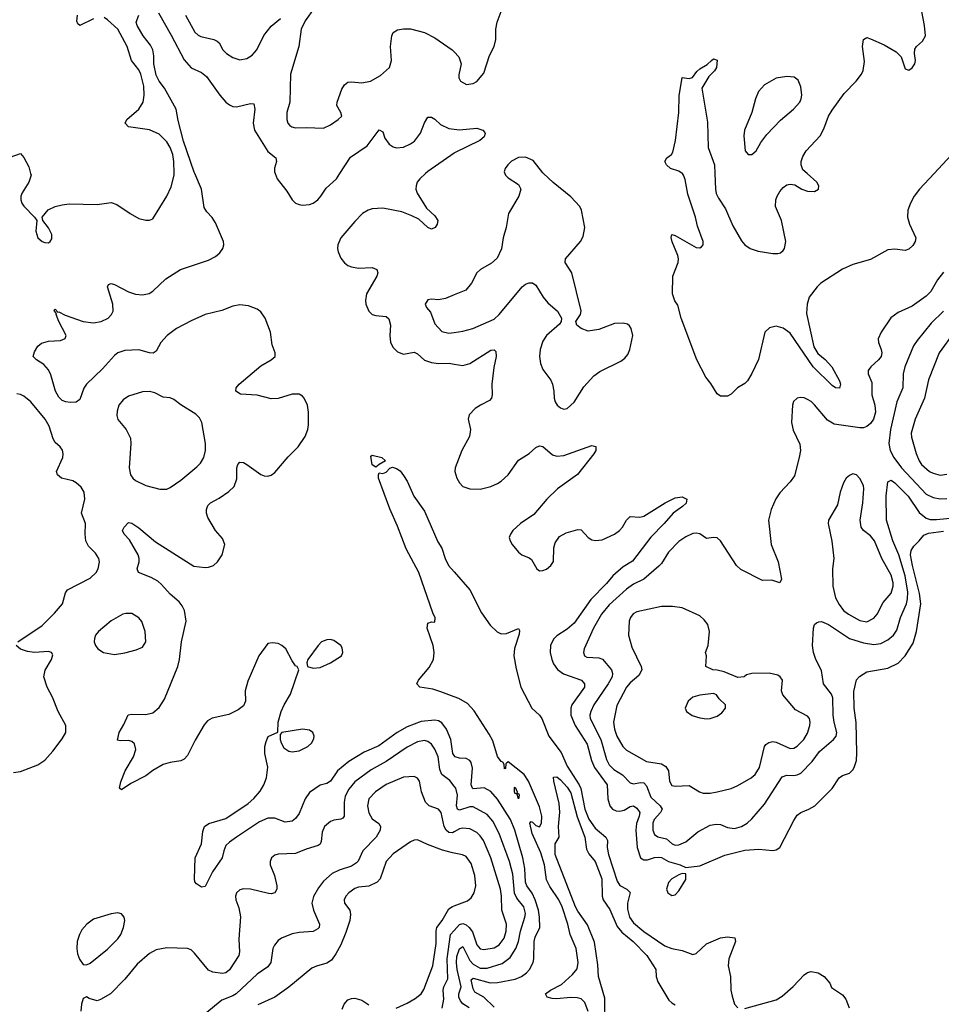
# Model space of a CAD drawing. Header units: inches. Extents: x 1550315 to 1685896, y 510706 to 640504.
# Tile 279 of 452: x 1647506 to 1652797, y 565229 to 570884. Entities that reach past the tile are written whole.
import ezdxf

# ---------------------------------------------------------------- set-up
doc = ezdxf.new("R2010")
doc.units = ezdxf.units.IN
doc.header["$MEASUREMENT"] = 0
for name, color, linetype in [('B6546', 7, 'Continuous'), ('B6547', 7, 'Continuous'), ('B6556', 7, 'Continuous'), ('B6557', 7, 'Continuous')]:
    doc.layers.add(name, color=color, linetype=linetype)

msp = doc.modelspace()

# ---------------------------------------------------------------- linework, layer by layer
at = {"layer": 'B6546', "color": 5}
for points, elevation in [([(1647568.1, 570000), (1647570.5, 569990), (1647557.1, 569950), (1647520.4, 569890), (1647512.4, 569870), (1647512.2, 569850), (1647518.4, 569830), (1647530, 569813.4), (1647591.3, 569750), (1647604.7, 569730), (1647598.4, 569670), (1647610, 569630.8), (1647634.8, 569610), (1647650, 569603.7), (1647670, 569603.1), (1647680.9, 569610), (1647690, 569626), (1647689.5, 569650), (1647670, 569689.2), (1647639, 569730), (1647634, 569750), (1647668.4, 569791.6), (1647709, 569810), (1647750, 569821.1), (1647790, 569825.7), (1647950, 569822.6), (1648030, 569832.9), (1648062.4, 569822.4), (1648140.4, 569770), (1648190, 569742.6), (1648230, 569732.2), (1648250, 569732.7), (1648270, 569740.7), (1648350.8, 569870), (1648376.2, 569923.8), (1648392.2, 569990), (1648392, 570000)], 540), ([(1650000, 566659), (1649993.4, 566670), (1649980.6, 566750), (1649957.1, 566810), (1649930, 566845.2), (1649910, 566856.5), (1649890, 566860.4), (1649810, 566852.5), (1649730, 566822.7), (1649673, 566790), (1649566.8, 566713.1), (1649482.9, 566677.1), (1649396.3, 566623.7), (1649331, 566570), (1649290, 566511), (1649270, 566497.6), (1649230, 566487.8), (1649170, 566444.8), (1649145.3, 566410), (1649110, 566324.2), (1649090, 566296.3), (1649070, 566281.5), (1649030, 566274.6), (1648970, 566298.1), (1648930, 566297.4), (1648883, 566277), (1648750.1, 566189.9), (1648710, 566161.1), (1648690, 566140.7), (1648676.9, 566110), (1648667.2, 566070), (1648613.1, 565990), (1648570, 565906), (1648550, 565902.7), (1648520.7, 565920.7), (1648512.1, 565932.1), (1648509.6, 565949.6), (1648512.3, 566070), (1648549.6, 566150), (1648557.6, 566222.4), (1648566.6, 566250), (1648591.5, 566268.5), (1648690, 566296.9), (1648817.5, 566382.5), (1648850, 566411), (1648886.9, 566453.1), (1648908.1, 566490), (1648923, 566530), (1648930.6, 566590.6), (1648913, 566670), (1648914, 566710), (1648921.2, 566738.8), (1648932.9, 566767.1), (1648987.3, 566792.7), (1648989.2, 566849.2), (1649006, 566910), (1649024.2, 566950), (1649061.3, 567010), (1649108.7, 567150), (1649098, 567170), (1649090, 567174), (1649070, 567201.2), (1649033, 567270), (1649010.7, 567290.7), (1648990, 567300.5), (1648954.4, 567305.6), (1648930, 567300.9), (1648879.6, 567230), (1648814.7, 567085.3), (1648800.7, 567030), (1648801.7, 566970), (1648790, 566942.9), (1648759.2, 566920.8), (1648706.9, 566893.1), (1648610, 566872.7), (1648583.1, 566856.9), (1648565.1, 566834.9), (1648513.2, 566746.8), (1648470, 566658), (1648450, 566637), (1648430, 566627), (1648370, 566618.4), (1648330, 566605.6), (1648270, 566571.2), (1648230, 566542.3), (1648142.8, 566497.2), (1648090, 566461.2), (1648079, 566470), (1648086, 566506), (1648111.3, 566570), (1648158.9, 566650), (1648172.7, 566692.7), (1648164.9, 566724.9), (1648150, 566738.4), (1648130, 566745.1), (1648083.2, 566743.2), (1648066.8, 566746.8), (1648077, 566790), (1648103.8, 566836.2), (1648128, 566892), (1648150, 566895.8), (1648230, 566892.9), (1648270, 566903.6), (1648305.6, 566934.4), (1648337.5, 566982.5), (1648413.2, 567170), (1648422.5, 567210), (1648434.7, 567310), (1648461.4, 567430), (1648451.1, 567490), (1648438.3, 567518.3), (1648420.8, 567540.8), (1648370, 567584.5), (1648320.6, 567640.6), (1648298.8, 567658.8), (1648260, 567680), (1648187, 567710), (1648180.5, 567730), (1648191.2, 567770), (1648192.1, 567790), (1648186.5, 567810), (1648136, 567896), (1648104.7, 567930), (1648096.2, 567950), (1648105.1, 567970), (1648130, 567996.3), (1648150, 567992.7), (1648190, 567966.3), (1648285.9, 567885.9), (1648505.6, 567745.6), (1648570, 567738.5), (1648590, 567739.7), (1648618, 567750), (1648641, 567770), (1648668.5, 567810), (1648682.6, 567870), (1648670, 567904.5), (1648629.7, 567950), (1648585, 568025), (1648577.6, 568050), (1648577.6, 568070), (1648585.7, 568094.3), (1648600.7, 568110), (1648650, 568135.2), (1648706.7, 568173.3), (1648737.1, 568202.9), (1648752.1, 568247.9), (1648751.9, 568310), (1648758.3, 568330), (1648770, 568342.6), (1648790, 568340.2), (1648810, 568330.2), (1648890, 568272.6), (1648910, 568264.4), (1648930, 568261.5), (1648950, 568267.7), (1648970, 568282.7), (1649046.4, 568373.6), (1649105.3, 568430), (1649144.2, 568490), (1649159.4, 568530), (1649163.4, 568556.6), (1649163.4, 568630), (1649158, 568670), (1649139.8, 568710), (1649130, 568721.7), (1649110, 568733.6), (1649070, 568732.7), (1648990, 568709.2), (1648950, 568706.9), (1648870, 568726.9), (1648773.9, 568733.9), (1648746.3, 568750), (1648748.3, 568770), (1648766.6, 568790), (1648890, 568895.8), (1648949.3, 568930), (1648971.8, 568950), (1648971.6, 568970), (1648955.9, 569015.9), (1648946.3, 569090), (1648915.3, 569170), (1648890, 569205.1), (1648870, 569221.7), (1648819.8, 569239.8), (1648770, 569245.3), (1648730, 569239.3), (1648666.6, 569213.4), (1648570, 569189.8), (1648490, 569155), (1648405.7, 569110), (1648351.7, 569070), (1648315.3, 569030), (1648290, 568980.7), (1648271.2, 568968.8), (1648250, 568969.8), (1648190, 568987.6), (1648110, 568983.5), (1648070, 568970.7), (1648050, 568955.3), (1647980.9, 568879.1), (1647889.1, 568790), (1647873.2, 568766.8), (1647850, 568702), (1647830, 568686.9), (1647794.9, 568685.1), (1647770, 568689), (1647750, 568697.7), (1647730, 568715.3), (1647711.1, 568750), (1647683.5, 568843.5), (1647670, 568873.7), (1647644.3, 568904.3), (1647602, 568930), (1647582.4, 568950), (1647590, 568977.1), (1647610, 569008.2), (1647630, 569026.7), (1647670, 569037.7), (1647739.1, 569040.9), (1647767.3, 569052.7), (1647771.5, 569070), (1647730.9, 569150), (1647715.6, 569190), (1647717, 569197), (1647705.1, 569210), (1647703.7, 569216.3), (1647710, 569221), (1647724, 569204), (1647730, 569206), (1647765.9, 569185.9), (1647870, 569149.5), (1647930, 569142.5), (1647974, 569150), (1648012.6, 569170), (1648033.1, 569190), (1648041.4, 569210), (1648040.3, 569250), (1648010, 569348.7), (1648016.2, 569363.8), (1648030, 569368.5), (1648050, 569362), (1648130, 569321.6), (1648170, 569307.3), (1648210, 569303.5), (1648248.9, 569311.1), (1648270, 569325.2), (1648345.1, 569394.9), (1648429.6, 569450), (1648590, 569503), (1648630, 569522.9), (1648655.3, 569544.7), (1648672.5, 569570), (1648678.2, 569590), (1648676.5, 569610), (1648630, 569718), (1648610, 569748.2), (1648579.3, 569779.3), (1648564.9, 569804.9), (1648549, 569910), (1648511.3, 570000)], 520), ([(1648973.2, 570000), (1648984.4, 569970), (1649039.8, 569899.8), (1649070, 569849), (1649090, 569830.2), (1649110, 569822), (1649130, 569818), (1649170, 569822.3), (1649190, 569830.2), (1649216.8, 569850), (1649235.3, 569870), (1649264.8, 569915.2), (1649325.3, 569970), (1649344.4, 570000)], 520), ([(1649835.3, 570000), (1649802.2, 569970), (1649788.2, 569950), (1649781.2, 569930), (1649780.7, 569910), (1649787.4, 569887.4), (1649841.8, 569801.8), (1649890, 569757.3), (1649907.3, 569730), (1649902.8, 569710), (1649890.3, 569689.7), (1649870, 569680.9), (1649850, 569689.4), (1649797.3, 569737.3), (1649758, 569758), (1649699.3, 569779.3), (1649590, 569800.6), (1649530, 569797), (1649506.7, 569790), (1649474.3, 569770), (1649430, 569725.3), (1649349.6, 569630), (1649331.9, 569590), (1649330.1, 569570), (1649333.8, 569550), (1649350, 569513.6), (1649370, 569487.8), (1649390, 569472.4), (1649410, 569463.7), (1649450, 569456.3), (1649530, 569460.2), (1649556.5, 569450), (1649561.5, 569430), (1649555.8, 569410), (1649497.4, 569310), (1649491, 569271), (1649493.2, 569250), (1649510, 569210.3), (1649530, 569191.2), (1649550, 569184), (1649610, 569178.8), (1649625.6, 569165.6), (1649634.8, 569130), (1649631, 569070), (1649634, 569030), (1649650, 569000.3), (1649675.7, 568975.7), (1649710, 568963.7), (1649770, 568973.7), (1649790, 568964.9), (1649830, 568927.8), (1649870, 568914.3), (1649910, 568909.4), (1649970.9, 568910.9), (1650000, 568906.3)], 520), ([(1650000, 569302.7), (1649950, 569282.4), (1649910, 569275.1), (1649870, 569278.4), (1649850, 569274), (1649834, 569250), (1649842, 569230), (1649863.6, 569203.6), (1649890, 569136.3), (1649930, 569092.7), (1649970, 569084.4), (1650000, 569088)], 540), ([(1647494, 567310), (1647634.9, 567405.1), (1647705.4, 567474.6), (1647750.7, 567530), (1647768.3, 567591.7), (1647779.7, 567610), (1647910, 567675.8), (1647945.1, 567710), (1647956.4, 567730), (1647964.2, 567770), (1647959.6, 567790), (1647940.8, 567820.8), (1647900.4, 567860.4), (1647885.4, 567890), (1647881.5, 567930), (1647883.5, 567990), (1647859.7, 568050), (1647879.8, 568130), (1647876.4, 568170), (1647859.3, 568199.3), (1647830, 568224.4), (1647810, 568234.8), (1647745.2, 568250), (1647722.9, 568270), (1647717.6, 568290), (1647752.4, 568370), (1647755.4, 568390), (1647751, 568411), (1647738, 568430), (1647710, 568456), (1647696.9, 568476.9), (1647674, 568550), (1647652.6, 568590), (1647570, 568689.6), (1647530, 568721.6), (1647510, 568731.6), (1647490, 568734.7)], 540), ([(1650000, 566996), (1649924.6, 567024.6), (1649878.5, 567038.5), (1649802.9, 567050), (1649786.3, 567070), (1649795.8, 567090), (1649857.3, 567162.7), (1649881.7, 567210), (1649885, 567250), (1649879.2, 567290), (1649844.5, 567390), (1649850, 567418), (1649870, 567425.3), (1649890, 567424), (1649890.7, 567449.3), (1649876.9, 567476.9), (1649797.4, 567710), (1649725.4, 567845.4), (1649675.8, 567975.8), (1649630, 568074.3), (1649566.2, 568250), (1649565.6, 568270), (1649570, 568280.5), (1649590, 568277.4), (1649610, 568284.9), (1649630, 568307.7), (1649646.7, 568313.3), (1649670, 568307), (1649690, 568292), (1649710, 568266.4), (1649730, 568232.7), (1649767.9, 568147.9), (1649830, 568060.7), (1649906, 567886), (1649928.7, 567848.7), (1649948.4, 567790), (1649968.5, 567750), (1650000, 567713.8)], 480), ([(1647470, 566561.1), (1647510, 566567), (1647610, 566604.7), (1647650, 566631.5), (1647696.6, 566683.4), (1647750, 566754.4), (1647769.7, 566790), (1647771.3, 566830), (1647726.4, 566910), (1647693.1, 566993.1), (1647663.5, 567050), (1647643.6, 567110), (1647651.3, 567148.7), (1647689, 567210), (1647695.3, 567235.3), (1647688.9, 567248.9), (1647670, 567256), (1647590, 567249.6), (1647550, 567256.2), (1647510, 567269.4), (1647486, 567290)], 540), ([(1650000, 566482.4), (1649974.6, 566514.6), (1649929.1, 566550), (1649918.6, 566578.6), (1649908.8, 566650), (1649890, 566694.8), (1649870, 566723.1), (1649850, 566738.9), (1649830, 566743.4), (1649790, 566735.7), (1649730, 566705.9), (1649610, 566623.2), (1649524.5, 566575.5), (1649430, 566507.3), (1649394.7, 566465.3), (1649374.6, 566425.4), (1649367.7, 566390), (1649368.9, 566310), (1649361.2, 566298.8), (1649350, 566292.4), (1649310, 566286.9), (1649290, 566278.3), (1649256, 566250), (1649242.3, 566217.7), (1649236.1, 566163.9), (1649230.1, 566149.9), (1649219.3, 566140.7), (1649150, 566120.3), (1649090, 566095.6), (1648990, 566091.2), (1648970, 566085.1), (1648950.6, 566070), (1648943.1, 566050), (1648943.1, 566030), (1648968.5, 565970), (1648981.3, 565910), (1648981.3, 565890), (1648970.3, 565869.7), (1648950, 565864), (1648934.6, 565865.4), (1648830, 565889.7), (1648790, 565892.1), (1648770, 565886), (1648750.4, 565870), (1648744.9, 565850), (1648746.3, 565830), (1648764.2, 565784.2), (1648772.5, 565732.5), (1648763, 565603), (1648768.4, 565530), (1648764.4, 565510), (1648710, 565427.6), (1648690, 565411), (1648670, 565406.6), (1648614.5, 565414.5), (1648590, 565425.1), (1648510, 565523.7), (1648490, 565542.7), (1648470, 565549.4), (1648350, 565553.7), (1648290, 565541.7), (1648250, 565521.5), (1648180.3, 565459.7), (1648110, 565373), (1648026, 565290), (1647970, 565256.3), (1647950, 565249.7), (1647903.5, 565263.5), (1647890, 565272.3), (1647870, 565262), (1647860.4, 565230), (1647855.8, 565190)], 540), ([(1650000, 566219.7), (1649990, 566214.1), (1649970, 566216.4), (1649953.4, 566230), (1649943.7, 566250), (1649924.8, 566330), (1649909.9, 566349.9), (1649856.9, 566370), (1649836.1, 566390), (1649812.2, 566450), (1649802, 566510), (1649790, 566528), (1649770, 566536.8), (1649710, 566534), (1649610, 566490.7), (1649547.9, 566450), (1649510.2, 566410), (1649502.6, 566370), (1649510, 566328), (1649530, 566294.3), (1649567, 566267), (1649577.3, 566250), (1649575.8, 566230), (1649552.2, 566190), (1649475.8, 566110), (1649448.6, 566051.4), (1649438.8, 566041.2), (1649410, 566022.2), (1649340.1, 565999.9), (1649299.5, 565980.5), (1649250, 565936.8), (1649221.8, 565898.2), (1649192.4, 565847.6), (1649183, 565810), (1649192.7, 565770), (1649226.3, 565690), (1649224.4, 565670), (1649217.8, 565662.2), (1649190, 565648.4), (1649110, 565641.8), (1649070, 565633.8), (1649008.7, 565610), (1648990, 565595.1), (1648968.4, 565568.4), (1648959.7, 565550), (1648946.7, 565470), (1648930, 565444.4), (1648870, 565402), (1648748.3, 565290), (1648730, 565278.4), (1648666.7, 565253.3), (1648570, 565174)], 560), ([(1650000, 566096.7), (1649990, 566098.4), (1649934.2, 566114.2), (1649846.4, 566146.4), (1649790, 566174), (1649770, 566171.1), (1649750, 566161.7), (1649650, 566093.8), (1649610.2, 566050), (1649574.9, 565950), (1649558.9, 565930), (1649510, 565907.8), (1649450, 565901.8), (1649430, 565895.3), (1649396, 565870), (1649378.3, 565850), (1649368.9, 565830), (1649370.4, 565810), (1649400.8, 565770), (1649405.5, 565745.5), (1649401.7, 565710), (1649379.1, 565640.9), (1649348.9, 565571.1), (1649321.6, 565518.4), (1649296.2, 565483.8), (1649270, 565465.1), (1649210, 565448.9), (1649183.3, 565436.7), (1649051.3, 565328.7), (1648970, 565269.8), (1648873.8, 565226.2)], 580), ([(1649667.7, 565207.7), (1649730, 565235.5), (1649776.8, 565263.2), (1649811.2, 565290), (1649826.2, 565313.9), (1649878.5, 565450), (1649897.8, 565577.8), (1649896.6, 565650), (1649901.1, 565670), (1649932.2, 565710), (1649970, 565776.8), (1649990, 565791.6), (1650000, 565795.2)], 580), ([(1649932, 565208.1), (1649940.9, 565259.1), (1649937.1, 565310), (1649940.3, 565330), (1649963.4, 565376.6), (1649959.2, 565490), (1649980.1, 565630), (1650000, 565652.7)], 560), ([(1649357.7, 565202.3), (1649369.1, 565230.9), (1649390, 565254.6), (1649410, 565262.7), (1649430, 565264.7), (1649470, 565252.6), (1649510, 565225.8)], 580)]:
    msp.add_lwpolyline(points, dxfattribs=dict(at, elevation=elevation))
for points, elevation in [([(1648250, 568748.5), (1648210, 568746), (1648130, 568722.6), (1648099, 568701), (1648075.3, 568670), (1648065.1, 568634.9), (1648063.1, 568610), (1648070, 568588), (1648117, 568530), (1648141.1, 568481.1), (1648144.4, 568450), (1648134.3, 568310), (1648142.3, 568270), (1648155.3, 568250), (1648170, 568237.4), (1648230, 568207.9), (1648310, 568186.7), (1648350, 568188.2), (1648370, 568196.4), (1648430, 568239.6), (1648523.3, 568316.7), (1648543, 568337), (1648563.5, 568370), (1648572.9, 568410), (1648572.7, 568450), (1648550.9, 568570.9), (1648537.6, 568597.6), (1648517.6, 568617.6), (1648431.6, 568671.6), (1648390, 568703), (1648370, 568711.2), (1648330, 568716.3), (1648281.1, 568741.1)], 540), ([(1649550, 568314), (1649530, 568327.4), (1649522.3, 568377.7), (1649530, 568383), (1649584.7, 568370), (1649606, 568350), (1649570, 568329.2)], 480), ([(1648114.5, 567474.5), (1648098, 567470), (1648030, 567431.8), (1647958.8, 567370), (1647941, 567350), (1647934.8, 567330), (1647934, 567310), (1647940.7, 567290), (1647954, 567270), (1647986.8, 567250), (1648050, 567238.9), (1648110, 567248.5), (1648174.8, 567265.2), (1648210, 567281), (1648229, 567310), (1648226, 567370), (1648207.5, 567427.5), (1648189.6, 567449.6), (1648150, 567472.7)], 540), ([(1649290, 567324.5), (1649270, 567322.9), (1649239.1, 567310), (1649219.3, 567290), (1649160.5, 567210), (1649154, 567190), (1649158, 567170), (1649190, 567159.3), (1649230, 567162.6), (1649289.3, 567190), (1649354, 567230), (1649361.2, 567250), (1649356.6, 567276.6), (1649349.2, 567290), (1649310, 567319.5)], 520), ([(1649130, 566808.6), (1649010.7, 566789.3), (1649001, 566779), (1649002, 566750), (1649006.4, 566730), (1649023.1, 566703.1), (1649050, 566683.6), (1649070, 566679), (1649110, 566684.5), (1649160.5, 566710), (1649182.6, 566730), (1649195.1, 566755.1), (1649196.4, 566770), (1649189.6, 566790), (1649170, 566803.5)], 520), ([(1648070, 565754), (1648030, 565749.7), (1647930, 565717.4), (1647890.2, 565689.8), (1647862.8, 565657.3), (1647848.9, 565631.1), (1647836.5, 565590), (1647834, 565550), (1647838.4, 565518.4), (1647848.1, 565488.1), (1647870, 565458), (1647890, 565456), (1647910, 565464.9), (1648010, 565546.5), (1648070, 565605.8), (1648087, 565630), (1648101.8, 565670), (1648109.7, 565710), (1648106, 565730), (1648090, 565749.6)], 540)]:
    msp.add_lwpolyline(points, close=True, dxfattribs=dict(at, elevation=elevation))
at = {"layer": 'B6547', "color": 5}
for points, elevation in [([(1647930, 570888.2), (1647850, 570849.6), (1647840.1, 570860.1), (1647834.5, 570874.5), (1647837.4, 570910)], 540), ([(1648511.3, 570000), (1648508, 570008), (1648445.9, 570185.9), (1648415.9, 570304.1), (1648404.1, 570370), (1648337.8, 570490), (1648305.6, 570530), (1648290, 570565.7), (1648275.9, 570630), (1648276.4, 570676.4), (1648270.9, 570710.9), (1648256.7, 570736.7), (1648214.9, 570790), (1648179.2, 570850), (1648175.2, 570870), (1648190, 570908.7)], 520), ([(1648302.4, 570922.4), (1648375.6, 570795.6), (1648450, 570654), (1648490, 570608.1), (1648550, 570580.9), (1648577.6, 570557.6), (1648655.2, 570450), (1648689.6, 570409.6), (1648710, 570394), (1648730, 570385), (1648750, 570382.6), (1648830, 570403.1), (1648850, 570400.7), (1648856.5, 570370), (1648847, 570290), (1648854.5, 570250), (1648930, 570126.9), (1648976, 570090), (1648979.7, 570070), (1648969.5, 570030.5), (1648969.5, 570010), (1648973.2, 570000)], 520), ([(1648457.5, 570910), (1648511.2, 570811.2), (1648530, 570793.8), (1648546.4, 570786.4), (1648620.7, 570770), (1648640.2, 570760.2), (1648651.7, 570750), (1648671.8, 570710), (1648692.2, 570690), (1648730, 570666.3), (1648770, 570653.7), (1648810, 570660.3), (1648840, 570680), (1648867.4, 570710), (1648906.7, 570793.3), (1648950, 570846.2), (1649003.1, 570890)], 540), ([(1649196.5, 570950), (1649143.8, 570876.2), (1649121.5, 570830), (1649108.4, 570730), (1649060.7, 570570), (1649056.5, 570410), (1649040.3, 570350), (1649039.3, 570310), (1649045.5, 570290), (1649055.8, 570275.8), (1649067.6, 570267.6), (1649090, 570261.7), (1649150, 570264.4), (1649250, 570260.4), (1649290, 570279.5), (1649335.1, 570310), (1649354.5, 570330), (1649349.5, 570350), (1649326.3, 570390), (1649328.2, 570410), (1649355.4, 570484.6), (1649370, 570510.4), (1649390, 570524.6), (1649410, 570527.7), (1649470, 570520.6), (1649519.6, 570530), (1649576.8, 570563.2), (1649629.7, 570610), (1649640.7, 570650), (1649634.2, 570730), (1649641.5, 570790), (1649650, 570810.4), (1649674.2, 570825.8), (1649710, 570831.4), (1649750, 570830.2), (1649830.2, 570810.2), (1649890, 570780.2), (1649988.7, 570710), (1650000, 570698.1)], 540), ([(1648392, 570000), (1648390.5, 570070), (1648384.4, 570110), (1648369.9, 570150), (1648350, 570182), (1648306.5, 570226.5), (1648250, 570251.9), (1648130, 570268.7), (1648111.5, 570290), (1648121.1, 570310), (1648189.9, 570370.1), (1648214.8, 570410), (1648220.2, 570450), (1648218.3, 570501.7), (1648201.1, 570570), (1648190, 570594.8), (1648146.8, 570650), (1648122.5, 570730), (1648070, 570829.6), (1648010, 570882), (1647990, 570896.2)], 540), ([(1649344.4, 570000), (1649404.9, 570095.1), (1649500.6, 570159.4), (1649570, 570250.6), (1649590, 570238.8), (1649603.1, 570203.1), (1649627.9, 570167.9), (1649650, 570152.9), (1649670, 570146.9), (1649710, 570152.3), (1649749.6, 570170), (1649773.4, 570186.6), (1649807.2, 570232.8), (1649830, 570290.7), (1649850, 570323), (1649870, 570323.1), (1649890, 570311.7), (1649922.4, 570282.4), (1649970, 570258.5), (1650000, 570255.1)], 520), ([(1650000, 570117.3), (1649848.3, 570011.7), (1649835.3, 570000)], 520), ([(1647450, 570093.4), (1647510, 570114.8), (1647530, 570091.3), (1647558.8, 570038.8), (1647568.1, 570000)], 540)]:
    msp.add_lwpolyline(points, dxfattribs=dict(at, elevation=elevation))
at = {"layer": 'B6556', "color": 5}
for points, elevation in [([(1650000, 569088), (1650050, 569094.2), (1650107.3, 569110), (1650230, 569164.2), (1650258.7, 569190), (1650390, 569350.4), (1650410, 569364.9), (1650430, 569371.8), (1650450, 569372), (1650470, 569359.3), (1650510.4, 569290), (1650538, 569258), (1650593, 569210), (1650617.3, 569170), (1650614.8, 569150), (1650604.4, 569135.6), (1650530.7, 569070), (1650510, 569037.2), (1650494.9, 568990), (1650490.3, 568950), (1650496.5, 568910), (1650510, 568874.8), (1650554.4, 568814.4), (1650565.5, 568790), (1650573, 568750), (1650574, 568710), (1650580.7, 568690), (1650591, 568670), (1650610, 568654.8), (1650630, 568647.7), (1650650, 568650.8), (1650690, 568686.8), (1650744, 568776), (1650802, 568838), (1650837.5, 568862.5), (1650957.7, 568922.3), (1650981, 568939), (1650998.3, 568961.7), (1651009.8, 568990), (1651025.3, 569070), (1651015.8, 569110), (1651006.1, 569126.1), (1650994.8, 569134.8), (1650970, 569141.7), (1650921, 569139), (1650830, 569104.7), (1650770, 569095.1), (1650728.7, 569110), (1650704, 569130), (1650699, 569150), (1650725.2, 569190), (1650729.2, 569210.8), (1650676.3, 569430), (1650638.4, 569490), (1650639.5, 569510), (1650726, 569610), (1650740.9, 569639.1), (1650749.6, 569690), (1650732.3, 569790), (1650722, 569810), (1650670, 569867.3), (1650568.3, 569948.3), (1650513.9, 570000)], 540), ([(1650291.6, 570000), (1650295.5, 569990), (1650310, 569975.5), (1650370, 569937.3), (1650383.8, 569910), (1650371.8, 569870), (1650313.1, 569770), (1650299.5, 569690), (1650281.3, 569630), (1650272, 569568), (1650246.7, 569513.3), (1650213.8, 569486.2), (1650150.8, 569450), (1650130.7, 569430), (1650099.5, 569370), (1650067.3, 569330), (1650000, 569302.7)], 540), ([(1652756.1, 570000), (1652671.9, 569910), (1652642, 569870), (1652619.7, 569830), (1652605.2, 569790), (1652602.9, 569750), (1652615.2, 569710), (1652651.1, 569630), (1652647.8, 569610), (1652633.7, 569586.3), (1652610, 569565), (1652590, 569558.2), (1652530, 569566), (1652490, 569562.2), (1652390, 569506.6), (1652290, 569477.6), (1652230, 569451.7), (1652105.8, 569370), (1652084.1, 569350), (1652038.9, 569290), (1652026.3, 569250), (1652024.2, 569195.8), (1652064.7, 569004.7), (1652087.5, 568967.5), (1652130, 568932.7), (1652168.9, 568890), (1652213.4, 568810), (1652219.5, 568790), (1652212.7, 568767.3), (1652190, 568769.6), (1652170, 568782.6), (1652062.4, 568890), (1651930, 569082.7), (1651890, 569112.3), (1651850, 569124.5), (1651810, 569115), (1651784.3, 569090), (1651747.6, 568932.4), (1651710, 568852.3), (1651684.4, 568810), (1651670, 568794), (1651626.8, 568770), (1651590, 568733.2), (1651570, 568721.2), (1651530, 568721.2), (1651510, 568736), (1651473.9, 568793.9), (1651444.7, 568830), (1651393.7, 568930), (1651304.4, 569170), (1651284.2, 569244.2), (1651267.4, 569270), (1651253.6, 569310), (1651256, 569410), (1651286.9, 569490), (1651288.4, 569510), (1651284.4, 569530), (1651252.7, 569607.3), (1651247.2, 569632.8), (1651249.2, 569650.8), (1651270, 569644), (1651390, 569575.5), (1651410, 569573.4), (1651420.9, 569579.1), (1651429.6, 569590.4), (1651430.8, 569609.2), (1651397.8, 569697.8), (1651385.7, 569750), (1651341.3, 569881.3), (1651326.2, 569966.2), (1651316.4, 569990), (1651310.4, 570000)], 520), ([(1651496.7, 570000), (1651500.6, 569910), (1651505.2, 569885.2), (1651517.8, 569857.8), (1651557.3, 569797.3), (1651600.1, 569700.1), (1651650, 569614.3), (1651670, 569590.2), (1651699.5, 569570), (1651746.4, 569553.6), (1651830, 569540.8), (1651858.9, 569541.1), (1651874.5, 569545.5), (1651890, 569558), (1651897.4, 569570), (1651904, 569610), (1651880.4, 569730), (1651846.2, 569810), (1651847.6, 569850), (1651854.7, 569870), (1651870, 569897.1), (1651890, 569920.4), (1651910, 569934.4), (1651930, 569939.3), (1651955.8, 569935.8), (1651996, 569910), (1652030, 569898), (1652070, 569896.3), (1652091.8, 569910), (1652094, 569930), (1652082.7, 569950), (1652026.3, 570000)], 520), ([(1652810, 569433.8), (1652776, 569390), (1652736.4, 569323.6), (1652710, 569295.3), (1652630, 569237.8), (1652550, 569202.3), (1652508.5, 569171.5), (1652451.3, 569090), (1652434.9, 569050), (1652437.3, 569030), (1652452.2, 568990), (1652455.2, 568970), (1652451.2, 568950), (1652436.9, 568930), (1652392.2, 568890), (1652377.6, 568870), (1652376.5, 568850), (1652399.4, 568799.4), (1652398.4, 568730), (1652415.1, 568670), (1652419.9, 568630), (1652408.5, 568590), (1652390, 568564.3), (1652370, 568547.9), (1652350, 568539.5), (1652330, 568538.9), (1652181.3, 568561.3), (1652143.3, 568583.3), (1652070, 568671.8), (1652050, 568691.5), (1652030, 568702.9), (1652010, 568711.5), (1651986.7, 568713.3), (1651970, 568709.3), (1651948.4, 568691.6), (1651942, 568670), (1651938, 568570), (1651946, 568526), (1651985.8, 568445.9), (1651988.7, 568410), (1651981.7, 568370), (1651955.1, 568264.9), (1651930.2, 568229.8), (1651870, 568165.6), (1651847.3, 568132.7), (1651820.6, 568070), (1651805, 568010), (1651821.1, 567870), (1651859.7, 567770), (1651880.5, 567670), (1651871, 567650), (1651824.9, 567664.9), (1651770, 567662.2), (1651646.4, 567726.4), (1651622.3, 567750), (1651530, 567890.9), (1651510, 567907.3), (1651490, 567909.8), (1651450, 567904), (1651410, 567930.9), (1651390, 567935.3), (1651370, 567932.3), (1651330, 567914.2), (1651290, 567887.8), (1651230, 567826.6), (1651190, 567761.5), (1651175, 567745), (1651090, 567671.4), (1651030, 567642.7), (1650990, 567613.7), (1650890, 567523.7), (1650846.4, 567470), (1650799.8, 567390), (1650746.3, 567270), (1650743.1, 567250), (1650748.7, 567230), (1650762.9, 567222.9), (1650830, 567219), (1650851.3, 567211.3), (1650903.9, 567150), (1650910.2, 567130), (1650906.8, 567110), (1650885.1, 567070), (1650801.4, 566950), (1650784.3, 566910), (1650779.8, 566890), (1650781.7, 566870), (1650842.8, 566750), (1650874.5, 566634.5), (1650890, 566605), (1650917.6, 566577.6), (1650966.5, 566546.5), (1651010, 566500.7), (1651030, 566495.5), (1651070, 566503.3), (1651090, 566501.8), (1651103.8, 566483.8), (1651130, 566418.8), (1651183.2, 566370), (1651193.7, 566350), (1651185.8, 566330), (1651149.5, 566290), (1651141.9, 566270), (1651140.6, 566230), (1651150, 566204.2), (1651170, 566190.2), (1651219.2, 566179.2), (1651252.7, 566150), (1651270, 566144.2), (1651290, 566145), (1651330, 566163), (1651399.6, 566220.4), (1651470, 566257.8), (1651504.1, 566264.1), (1651530, 566262.2), (1651570, 566243.8), (1651610, 566238.7), (1651650, 566251), (1651682.7, 566270), (1651710, 566294.4), (1651781.4, 566378.6), (1651884.4, 566535.6), (1651910, 566545.4), (1651950, 566542.7), (1651970, 566546.3), (1651990, 566557.1), (1652056.2, 566623.8), (1652098.5, 566681.5), (1652178.3, 566750), (1652194.2, 566770), (1652198.4, 566790), (1652182.2, 566850), (1652176.9, 566890), (1652174.4, 566990), (1652167.5, 567010), (1652120.8, 567070), (1652110, 567146.6), (1652076.1, 567210), (1652063.9, 567250), (1652057.2, 567290), (1652062.9, 567390), (1652069.6, 567410.4), (1652080.1, 567419.9), (1652093.6, 567426.4), (1652110, 567427), (1652150, 567411), (1652270, 567330.1), (1652350, 567305), (1652410, 567295.8), (1652450, 567302.2), (1652490, 567322), (1652523.1, 567350), (1652541.6, 567378.4), (1652563.2, 567450), (1652596.7, 567530), (1652603.1, 567556.9), (1652604.7, 567595.3), (1652589.6, 567690), (1652552.7, 567810), (1652518.6, 567890), (1652483.3, 568010), (1652480.1, 568150), (1652490, 568230.4), (1652510, 568238.8), (1652530, 568224.4), (1652607.3, 568147.3), (1652670, 568054), (1652710, 568021.5), (1652733.5, 568013.5), (1652770, 568012.6), (1652870, 568023.4)], 540), ([(1652810.8, 569210), (1652739.2, 569140.8), (1652657.9, 569042.1), (1652638.6, 569010), (1652588.7, 568890), (1652578.2, 568850), (1652576.8, 568770), (1652541.5, 568690), (1652505, 568530), (1652496.4, 568450), (1652503.7, 568410), (1652523.9, 568370), (1652568.3, 568310), (1652710, 568159.1), (1652750, 568139.5), (1652790, 568131.6), (1652830, 568133.1)], 560), ([(1652872.1, 569090), (1652785.8, 568970), (1652724.7, 568815.3), (1652701, 568710), (1652646.9, 568590), (1652624.6, 568510), (1652626.6, 568486.6), (1652653.1, 568393.1), (1652671, 568350), (1652684.6, 568330), (1652730, 568288.7), (1652750, 568278.6), (1652790, 568268.7), (1652830, 568274.4)], 580), ([(1650000, 568906.3), (1650050, 568898.5), (1650091.1, 568908.9), (1650210, 568985.7), (1650230, 568988), (1650238.7, 568978.7), (1650240.8, 568950), (1650227.1, 568887.1), (1650216.9, 568790), (1650219, 568730), (1650214, 568710), (1650204, 568696), (1650150.6, 568670), (1650120.5, 568650), (1650085.8, 568614.1), (1650081.3, 568590), (1650093.4, 568530), (1650089.2, 568490), (1650043.5, 568410), (1650005.2, 568310), (1650004.1, 568290), (1650015.6, 568250), (1650030, 568223.1), (1650050, 568202.8), (1650090, 568189.4), (1650150, 568187.9), (1650210, 568203.5), (1650250, 568220.1), (1650270, 568232.6), (1650309.9, 568270.1), (1650370, 568354.7), (1650430, 568392.2), (1650470, 568427.7), (1650490, 568436.9), (1650510, 568432.4), (1650564.4, 568384.4), (1650590, 568376.5), (1650630, 568381.5), (1650790, 568438), (1650813.1, 568433.1), (1650814, 568410), (1650801.5, 568390), (1650708.6, 568271.4), (1650594, 568190), (1650531.8, 568130), (1650457.4, 568042.6), (1650381.7, 567990), (1650338, 567950), (1650323.7, 567930), (1650317, 567910), (1650321.3, 567890), (1650334, 567870), (1650370, 567824.9), (1650388.2, 567810), (1650430, 567794), (1650443.8, 567783.8), (1650474, 567730), (1650490, 567719.3), (1650510, 567721.1), (1650530, 567729.1), (1650555.8, 567750), (1650570, 567771.3), (1650572, 567850), (1650580.7, 567879.3), (1650604.8, 567915.2), (1650642.5, 567937.5), (1650710, 567956.9), (1650730, 567954), (1650770, 567909.1), (1650790, 567896.5), (1650812, 567892), (1650850, 567897.6), (1650921, 567930), (1650948.7, 567950), (1650966.6, 567970), (1650990, 568010.5), (1651010, 568030.3), (1651066.8, 568026.8), (1651090, 568033.2), (1651212.4, 568110), (1651270, 568136.9), (1651310, 568144.3), (1651335.5, 568130), (1651332, 568108), (1651312.1, 568087.9), (1651258.2, 568050), (1651206.4, 567990), (1651128.7, 567911.3), (1651025.1, 567774.9), (1650970, 567741.3), (1650911.7, 567690), (1650874.5, 567645.5), (1650785.1, 567554.9), (1650690, 567418.7), (1650650, 567383), (1650590, 567346.2), (1650570, 567326), (1650552.6, 567290), (1650551.7, 567250), (1650560.5, 567210), (1650570, 567184.9), (1650592.8, 567152.8), (1650627.5, 567127.5), (1650731.1, 567091.1), (1650749.2, 567070), (1650747.8, 567050), (1650675.1, 566950), (1650669.6, 566930), (1650671.1, 566890), (1650695.1, 566830), (1650763.2, 566723.2), (1650788, 566630), (1650805.1, 566590), (1650878.2, 566490), (1650883.4, 566410), (1650894.3, 566370), (1650910, 566349.6), (1650930, 566340.8), (1650950, 566339), (1650976.1, 566343.9), (1651010, 566364.6), (1651030, 566369.4), (1651050, 566356.6), (1651065.4, 566330), (1651063.3, 566310), (1651047.2, 566267.2), (1651042.6, 566230), (1651050.1, 566130.1), (1651070.8, 566070.8), (1651090, 566058.6), (1651110, 566058.9), (1651150, 566072.1), (1651175, 566075), (1651190, 566071.6), (1651230, 566049.6), (1651298.8, 566030), (1651330, 566014.8), (1651410, 566024.4), (1651554.8, 566085.2), (1651670, 566114.5), (1651750, 566120.2), (1651830, 566113), (1651850, 566115.5), (1651870, 566129), (1651950, 566284.9), (1651970, 566314.9), (1651990, 566331.7), (1652037.2, 566350), (1652070.9, 566369.1), (1652171.2, 566468.8), (1652210, 566530.4), (1652230, 566544.2), (1652270, 566556.9), (1652290, 566575.3), (1652297.7, 566590), (1652309.9, 566630), (1652313.1, 566673.1), (1652308.3, 566848.3), (1652296.5, 566930), (1652294.7, 567025.3), (1652310, 567092.7), (1652327.3, 567112.7), (1652370, 567138.5), (1652490, 567160.5), (1652550, 567188.5), (1652590, 567230.2), (1652636.5, 567303.5), (1652655.6, 567370), (1652679.1, 567530), (1652671.4, 567588.6), (1652631.2, 567750), (1652621, 567810), (1652624.1, 567835.9), (1652639.2, 567860.8), (1652669.8, 567890), (1652696.1, 567923.9), (1652724.2, 567935.8), (1652810, 567946.5)], 520), ([(1650000, 567713.8), (1650090, 567610.3), (1650156.7, 567476.7), (1650206.6, 567406.5), (1650247.4, 567367.4), (1650270, 567356.1), (1650300.8, 567359.2), (1650370, 567387.3), (1650375.8, 567375.8), (1650374, 567354), (1650347.2, 567272.8), (1650342.3, 567230), (1650355.7, 567155.7), (1650382.5, 567050), (1650447.1, 566930), (1650489.5, 566890), (1650504.2, 566870), (1650544.4, 566770), (1650615.1, 566675.1), (1650650, 566597.2), (1650718.1, 566490), (1650727.9, 566467.9), (1650750, 566350), (1650773.4, 566293.4), (1650810, 566241.8), (1650871.5, 566190), (1650879.8, 566170), (1650878.3, 566130), (1650885.5, 566090), (1650937, 565937), (1650952.1, 565912.1), (1650992.3, 565890), (1651011.2, 565871.2), (1650995.3, 565810), (1650995.7, 565775.7), (1651006.9, 565730), (1651030, 565696.6), (1651090, 565646.7), (1651210, 565565.3), (1651250, 565550.8), (1651310, 565538.9), (1651370, 565516), (1651390, 565520.9), (1651450, 565576.9), (1651530, 565610.3), (1651570, 565617.7), (1651611.2, 565611.2), (1651615.8, 565590), (1651576.8, 565490), (1651572.8, 565450), (1651586, 565390), (1651589.2, 565310), (1651595.9, 565275.9), (1651610.4, 565230), (1651630, 565208.2)], 480), ([(1650770, 565187.3), (1650750, 565239.8), (1650730, 565260.5), (1650707, 565267), (1650668.8, 565268.8), (1650590, 565260.5), (1650562.4, 565262.4), (1650534.3, 565270), (1650525.5, 565290), (1650553.6, 565310), (1650616.9, 565343.1), (1650679.8, 565400.2), (1650706.3, 565433.7), (1650712.5, 565470), (1650700.7, 565550), (1650667.1, 565630), (1650653.7, 565690), (1650620.1, 565790), (1650600.9, 565830), (1650550, 565905.2), (1650530, 565944.9), (1650518.4, 566030), (1650498.4, 566098.4), (1650447.5, 566210), (1650435.6, 566270), (1650441.8, 566278.2), (1650450, 566276), (1650470, 566256.1), (1650490, 566249.4), (1650502.2, 566270), (1650503.8, 566310), (1650490, 566363.1), (1650426.9, 566510), (1650402.2, 566550), (1650310, 566622.4), (1650296.4, 566610), (1650295.6, 566584.4), (1650290, 566580.9), (1650287.3, 566607.3), (1650279.2, 566619.2), (1650270, 566623.5), (1650250, 566652.4), (1650222.3, 566742.3), (1650201, 566781), (1650114.2, 566914.2), (1650077.1, 566957.1), (1650026.1, 566986.1), (1650000, 566996)], 480), ([(1650230, 565213), (1650170.2, 565270.2), (1650119.6, 565299.6), (1650110, 565318.5), (1650098.4, 565370), (1650110, 565379.8), (1650207.2, 565352.8), (1650250, 565354.2), (1650350, 565372.8), (1650387.1, 565390), (1650415.2, 565410), (1650433.3, 565430), (1650454, 565470), (1650458.5, 565490), (1650459.7, 565590), (1650464.6, 565615.4), (1650491.4, 565670), (1650490.4, 565729.6), (1650483.6, 565770), (1650464.4, 565830), (1650447.8, 565867.8), (1650418.4, 565910), (1650410.7, 565930), (1650405.2, 566010), (1650394.4, 566070), (1650349.4, 566230), (1650323.9, 566290), (1650250, 566408.2), (1650210.8, 566450.8), (1650171.8, 566471.8), (1650110, 566466.9), (1650106.2, 566470), (1650098.1, 566490), (1650105.9, 566585.9), (1650097.2, 566617.2), (1650089.3, 566629.3), (1650070, 566641), (1650030, 566642.5), (1650005.4, 566650), (1650000, 566659)], 520), ([(1650868.2, 565108.2), (1650865.4, 565265.4), (1650829.2, 565389.2), (1650824.3, 565455.7), (1650805.6, 565585.6), (1650766.2, 565686.2), (1650710, 565764.4), (1650696.7, 565790), (1650579.6, 566090), (1650579.7, 566150), (1650603.1, 566190), (1650598.4, 566250), (1650607.5, 566332.5), (1650603.4, 566383.4), (1650572, 566510), (1650570, 566534), (1650590, 566534.9), (1650610, 566519), (1650650, 566476.2), (1650670, 566443.1), (1650705.9, 566305.9), (1650750.7, 566190), (1650760.8, 566120.8), (1650774.1, 566094.1), (1650810, 566050.3), (1650847.6, 565950), (1650850.1, 565850.1), (1650855.6, 565830), (1650893.3, 565773.3), (1650936.3, 565676.3), (1650963.5, 565643.5), (1651027.7, 565590), (1651106.9, 565510), (1651158.2, 565430), (1651159.8, 565390), (1651170, 565358.7), (1651233.7, 565253.7), (1651250, 565236.9), (1651270, 565226.7)], 460), ([(1650087.2, 565210), (1650050, 565233), (1650036.2, 565250), (1650027.6, 565270), (1650026.7, 565290), (1650040.6, 565330), (1650017.9, 565430), (1650013.6, 565470), (1650016.4, 565503.6), (1650030, 565548.3), (1650050, 565562), (1650090, 565481.5), (1650110, 565459.9), (1650150, 565437.6), (1650190, 565436.9), (1650275.4, 565464.6), (1650321.2, 565498.8), (1650354.2, 565550), (1650369.9, 565590), (1650380.8, 565650), (1650406, 565730), (1650408.9, 565750), (1650399.9, 565790), (1650359.8, 565839.8), (1650347.5, 565867.5), (1650336.9, 565976.9), (1650317.7, 566050), (1650258.2, 566210), (1650221.7, 566281.7), (1650190, 566319.1), (1650110, 566364.1), (1650090, 566363.4), (1650030, 566343.4), (1650018.9, 566350), (1650014.3, 566370), (1650018.5, 566430), (1650010, 566469.7), (1650000, 566482.4)], 540), ([(1650000, 565652.7), (1650030, 565686.9), (1650050, 565693.8), (1650070, 565685.2), (1650086.6, 565670), (1650105.2, 565645.2), (1650131, 565570), (1650150, 565547.8), (1650170, 565543.2), (1650230, 565553.1), (1650258, 565570), (1650286.7, 565610), (1650298.5, 565650), (1650300.4, 565690), (1650274.6, 565770), (1650272.8, 565850), (1650266.1, 565890), (1650209.9, 566070), (1650169.5, 566169.5), (1650150, 566197.1), (1650130, 566215.7), (1650090, 566236.2), (1650050, 566241.4), (1650030, 566236.5), (1650000, 566219.7)], 560), ([(1650000, 565795.2), (1650077.1, 565822.9), (1650098.7, 565841.3), (1650115.8, 565870), (1650124.4, 565910), (1650119.1, 565970), (1650098, 566038), (1650070, 566077.6), (1650048.6, 566088.6), (1650000, 566096.7)], 580), ([(1651670, 565205.7), (1651850, 565254.9), (1651883.5, 565276.5), (1651947.7, 565332.3), (1652010, 565398), (1652030, 565412.7), (1652050, 565417.1), (1652090.8, 565410.8), (1652124.7, 565390), (1652158, 565350), (1652166, 565326), (1652230, 565284), (1652250, 565258.8), (1652268, 565210)], 480)]:
    msp.add_lwpolyline(points, dxfattribs=dict(at, elevation=elevation))
for points, elevation in [([(1652290, 568276), (1652270, 568266.6), (1652250.7, 568250), (1652235.1, 568224.9), (1652215.8, 568170), (1652202, 568098), (1652150.6, 568010), (1652147.7, 567990), (1652169, 567889), (1652179.6, 567790), (1652172.8, 567730), (1652173.7, 567630), (1652190, 567563.1), (1652210, 567524.9), (1652236.2, 567490), (1652263.6, 567470), (1652330, 567434), (1652370, 567426.3), (1652410, 567447.1), (1652429.8, 567470), (1652463.3, 567536.7), (1652510, 567590.4), (1652520.8, 567630), (1652520.8, 567650), (1652510, 567693.7), (1652455, 567790), (1652413.2, 567890), (1652390, 567919.7), (1652349.8, 567949.8), (1652336.9, 567970), (1652331.2, 568010), (1652346, 568110), (1652352.6, 568190), (1652350, 568208), (1652330, 568249.3), (1652310, 568269.3)], 560), ([(1651254.3, 567514.3), (1651190, 567514), (1651050, 567482.5), (1651028.7, 567471.3), (1651011.9, 567450), (1651005.5, 567430), (1651001.2, 567350), (1651020.1, 567280.1), (1651073.6, 567170), (1651077.3, 567150), (1651061.5, 567118.5), (1651010, 567074.6), (1650989.4, 567050), (1650935.1, 566944.9), (1650915.7, 566850), (1650920.4, 566810), (1650935.1, 566770), (1650969.4, 566710), (1650990, 566689.4), (1651104.4, 566624.4), (1651190.2, 566610.2), (1651215.4, 566595.4), (1651230.3, 566570), (1651236.1, 566510), (1651250, 566486.5), (1651270, 566482.2), (1651350, 566486), (1651409, 566449), (1651430, 566442), (1651470, 566441.1), (1651510, 566448.8), (1651590, 566469.1), (1651630, 566485.4), (1651706, 566530), (1651728.3, 566550), (1651752.9, 566590), (1651781.8, 566710), (1651790, 566721.7), (1651806.8, 566733.2), (1651830, 566737.7), (1651850, 566734.6), (1651930, 566699), (1651950, 566700.2), (1651970, 566711.6), (1652007.6, 566750), (1652030, 566787.2), (1652043.4, 566830), (1652045, 566850), (1652040.4, 566870), (1652030, 566883.5), (1651960.7, 566920.7), (1651886.9, 567006.9), (1651879.3, 567030), (1651885.1, 567090), (1651872.8, 567110), (1651859.1, 567119.1), (1651808.2, 567131.8), (1651710.3, 567129.7), (1651679.3, 567120.7), (1651664.7, 567110), (1651630, 567106.3), (1651550, 567139), (1651510, 567149), (1651486, 567150), (1651446, 567170), (1651448.7, 567230), (1651444, 567250), (1651459, 567290), (1651466, 567370), (1651456, 567410), (1651436.6, 567436.6), (1651410, 567459.5), (1651310, 567506.6)], 560), ([(1651490, 567014.9), (1651410, 567004.7), (1651370, 566993.3), (1651344.8, 566970), (1651326.7, 566930), (1651334, 566910), (1651367.6, 566887.6), (1651410, 566874.3), (1651450, 566868.9), (1651470, 566870.3), (1651510, 566884.2), (1651537, 566903), (1651558.7, 566930), (1651557.6, 566950), (1651522.7, 566982.7), (1651505.6, 567005.6)], 580), ([(1650370, 566408.4), (1650359.3, 566439.3), (1650350, 566438.8), (1650346.3, 566450), (1650346.1, 566473.9), (1650350, 566476.2), (1650362.4, 566450), (1650360.9, 566440.9), (1650370, 566440.3), (1650373.7, 566430)], 480), ([(1651310, 565981.2), (1651290, 565973.6), (1651250.6, 565950), (1651230, 565929), (1651220.4, 565890), (1651226.4, 565870), (1651250, 565854), (1651270, 565857.3), (1651290, 565880.7), (1651330, 565946), (1651330, 565978)], 520)]:
    msp.add_lwpolyline(points, close=True, dxfattribs=dict(at, elevation=elevation))
at = {"layer": 'B6557', "color": 5}
for points, elevation in [([(1650000, 570698.1), (1650026.7, 570670), (1650040.4, 570630), (1650027.7, 570567.7), (1650027.3, 570550), (1650036, 570530), (1650070.7, 570510.7), (1650110, 570516.3), (1650130, 570528), (1650170, 570577.3), (1650202.4, 570677.6), (1650229.7, 570730), (1650239.1, 570770), (1650240.4, 570830), (1650247.2, 570870), (1650270, 570930.7)], 540), ([(1652026.3, 570000), (1652001.7, 570021.7), (1651993, 570050), (1651992.8, 570070), (1652002.4, 570097.6), (1652021.1, 570130), (1652102.7, 570217.3), (1652123.3, 570256.7), (1652149.9, 570330.1), (1652170, 570364.6), (1652239.5, 570460.5), (1652308.8, 570531.2), (1652339.7, 570570), (1652348.6, 570591.4), (1652356.2, 570643.8), (1652344, 570730), (1652350, 570770.8), (1652370, 570780.5), (1652390, 570773.7), (1652470, 570739.6), (1652539.1, 570699.1), (1652566.4, 570670), (1652590, 570600.7), (1652610, 570593.4), (1652630, 570606.4), (1652645.6, 570630), (1652649.6, 570650), (1652643, 570690), (1652646.2, 570713.8), (1652655.1, 570730), (1652690, 570759.5), (1652706.6, 570790), (1652701.1, 570850), (1652686, 570930)], 520), ([(1651310.4, 570000), (1651310, 570000.7), (1651290, 570014), (1651242, 570030), (1651219, 570050), (1651209, 570070), (1651222, 570090), (1651248.7, 570110), (1651256.5, 570123.5), (1651272, 570190), (1651291.2, 570350), (1651293, 570447), (1651309.1, 570550.9), (1651350, 570546), (1651368.9, 570551.1), (1651393.6, 570586.4), (1651410, 570602), (1651453.6, 570626.4), (1651478, 570650), (1651490, 570658), (1651510.5, 570650.5), (1651506, 570610), (1651494.8, 570590), (1651463, 570557), (1651422, 570490), (1651454.2, 570294.2), (1651459.5, 570150), (1651494.6, 570050), (1651496.7, 570000)], 520), ([(1650000, 570255.1), (1650030, 570251.8), (1650130, 570261.6), (1650164.7, 570250), (1650176.3, 570236.3), (1650178.8, 570230), (1650173.4, 570210), (1650148, 570190), (1650001.6, 570118.4), (1650000, 570117.3)], 520), ([(1653123.7, 570000), (1653124.4, 570010), (1653090, 570105.2), (1653072.8, 570212.8), (1653060.9, 570250), (1653050, 570269.6), (1653030, 570279.7), (1653010, 570277.7), (1652990, 570266), (1652950, 570225.3), (1652854.6, 570105.4), (1652756.1, 570000)], 520), ([(1650513.9, 570000), (1650510, 570003.7), (1650454.8, 570074.8), (1650410, 570093.8), (1650370, 570091.9), (1650330, 570071.2), (1650308.4, 570050), (1650293, 570030), (1650287.7, 570010), (1650291.6, 570000)], 540)]:
    msp.add_lwpolyline(points, dxfattribs=dict(at, elevation=elevation))
at = {"layer": 'B6557', "color": 5, "elevation": 540}
msp.add_lwpolyline([(1651910, 570557.6), (1651850, 570547.3), (1651782, 570510), (1651748.1, 570471.9), (1651730, 570429), (1651710.3, 570349.7), (1651667.7, 570250), (1651663.4, 570216.6), (1651670.6, 570130), (1651688.8, 570108.8), (1651710, 570108.5), (1651734.5, 570130), (1651761.3, 570178.7), (1651795.4, 570224.6), (1651873.3, 570306.7), (1651949.4, 570370), (1651984.5, 570410), (1651993.6, 570430), (1651996.2, 570450), (1651990, 570498), (1651975.6, 570535.6), (1651953.3, 570553.3)], close=True, dxfattribs=at)

doc.saveas('drawing.dxf')
